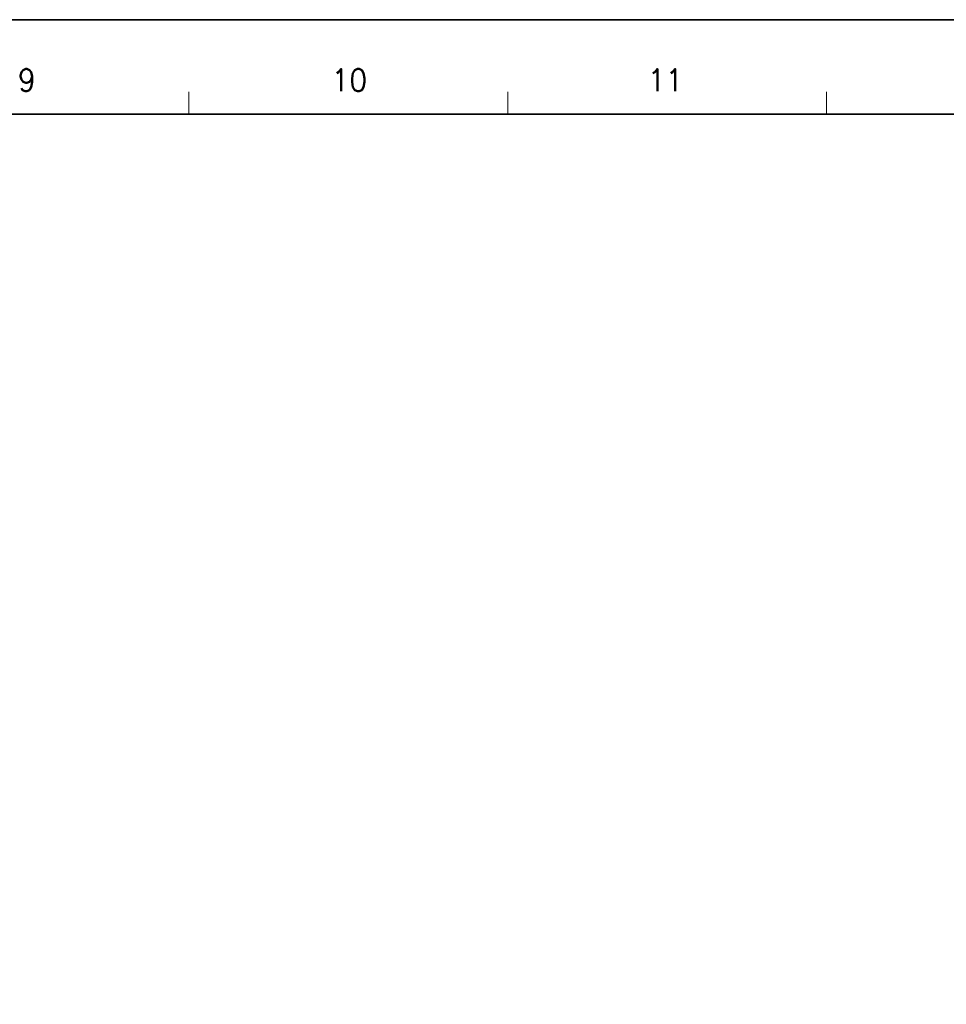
# Model space of a CAD drawing. Header units: millimetres. Extents: x 4497 to 11741, y 5958 to 12619.
# Tile 314 of 424: x 5150 to 5357, y 12388 to 12608. Entities that reach past the tile are written whole.
import ezdxf
from ezdxf.enums import TextEntityAlignment as Align

# ---------------------------------------------------------------- set-up
doc = ezdxf.new("R2010")
doc.units = ezdxf.units.MM
doc.header["$LTSCALE"] = 0.8
doc.layers.get('0').update_dxf_attribs({"linetype": 'CONTINUOUS', "lineweight": 0})
doc.styles.get("Standard").update_dxf_attribs({"font": 'romans.shx', "width": 0.8, "oblique": 5, "bigfont": 'whgtxt.shx'})

msp = doc.modelspace()

# ---------------------------------------------------------------- linework, layer by layer
at = {"color": 7, "linetype": 'Continuous'}
for p, q in [((5187.434, 12586.486), (5187.434, 12591.467)), ((5258.654, 12586.486), (5258.654, 12591.467)), ((5329.874, 12586.486), (5329.874, 12591.467))]:
    msp.add_line(p, q, dxfattribs=at)
at = {"color": 7, "linetype": 'Continuous', "lineweight": 35}
msp.add_line((4546.45, 12586.486), (5685.977, 12586.486), dxfattribs=at)
msp.add_lwpolyline([(5707.723, 12607.552), (4519.723, 12607.552), (4519.723, 11767.552), (5707.723, 11767.552)], close=True, dxfattribs=at)

# ---------------------------------------------------------------- texts
at = {"color": 7, "linetype": 'Continuous', "width": 0.933333}
for s, height, p in [('9', 4.98, (5151.207, 12594.054)), ('10', 4.9805, (5223.264, 12594.054)), ('11', 4.9805, (5293.865, 12594.054))]:
    msp.add_text(s, height=height, dxfattribs=at).set_placement(p, align=Align.MIDDLE_CENTER)

doc.saveas('drawing.dxf')
